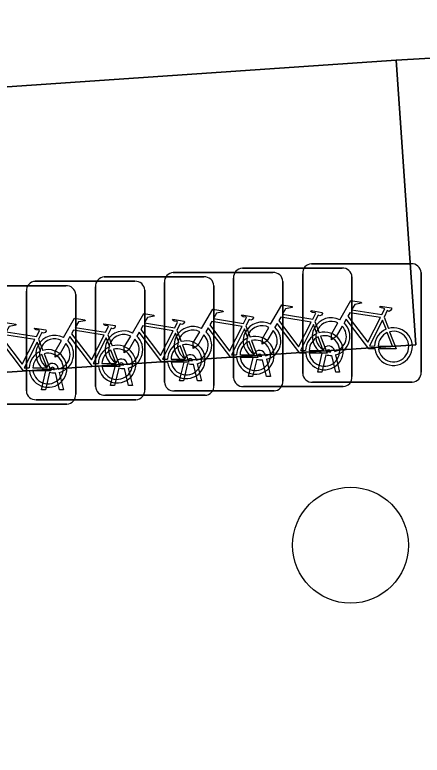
# Model space of a CAD drawing. Extents: x 160732 to 162107, y 387428 to 388479.
# Drawn here: x 160809.07 to 160812.51, y 388050.85 to 388057.1 of the extents above; entities that cross this region are included whole.
import ezdxf

# ---------------------------------------------------------------- set-up
doc = ezdxf.new("R2010")
doc.units = 0
for name, color, linetype in [('IMGEO_Boom', 7, 'Continuous'), ('IMGEO_Fietsenrek', 7, 'Continuous'), ('IMGEO_Fietspad_gesloten', 7, 'Continuous'), ('IMGEO_Groenvoorziening', 7, 'Continuous'), ('IMGEO_Voetpad_open', 7, 'Continuous')]:
    doc.layers.add(name, color=color, linetype=linetype)

msp = doc.modelspace()

# ---------------------------------------------------------------- linework, layer by layer
at = {"layer": 'IMGEO_Boom'}
msp.add_circle((160811.902, 388052.626), 0.4892, dxfattribs=at)
at = {"layer": 'IMGEO_Fietsenrek'}
for p, q in [((160810.9899, 388054.9645), (160811.8308, 388054.9645)), ((160811.8308, 388054.9645), (160810.9899, 388054.9645)), ((160811.5729, 388055.0015), (160812.4138, 388055.0015)), ((160812.4138, 388055.0015), (160811.5729, 388055.0015)), ((160810.4069, 388054.9275), (160811.2478, 388054.9275)), ((160811.2478, 388054.9275), (160810.4069, 388054.9275)), ((160811.4985, 388054.0769), (160811.4985, 388054.9178)), ((160811.4985, 388054.9178), (160811.4985, 388054.0769)), ((160812.4975, 388054.9271), (160812.4975, 388054.0862)), ((160812.4975, 388054.0862), (160812.4975, 388054.9271)), ((160809.2419, 388054.8535), (160810.0828, 388054.8535)), ((160810.0828, 388054.8535), (160809.2419, 388054.8535)), ((160809.8249, 388054.8905), (160810.6658, 388054.8905)), ((160810.6658, 388054.8905), (160809.8249, 388054.8905)), ((160810.3325, 388054.0029), (160810.3325, 388054.8438)), ((160810.3325, 388054.8438), (160810.3325, 388054.0029)), ((160810.9155, 388054.0399), (160810.9155, 388054.8808)), ((160810.9155, 388054.8808), (160810.9155, 388054.0399)), ((160811.3315, 388054.8531), (160811.3315, 388054.0122)), ((160811.3315, 388054.0122), (160811.3315, 388054.8531)), ((160811.9145, 388054.8901), (160811.9145, 388054.0492)), ((160811.9145, 388054.0492), (160811.9145, 388054.8901)), ((160808.6589, 388054.8165), (160809.4998, 388054.8165)), ((160809.4998, 388054.8165), (160808.6589, 388054.8165)), ((160809.7505, 388053.9659), (160809.7505, 388054.8068)), ((160809.7505, 388054.8068), (160809.7505, 388053.9659)), ((160810.1665, 388054.7791), (160810.1665, 388053.9382)), ((160810.1665, 388053.9382), (160810.1665, 388054.7791)), ((160810.7495, 388054.8161), (160810.7495, 388053.9752)), ((160810.7495, 388053.9752), (160810.7495, 388054.8161)), ((160809.1675, 388053.9289), (160809.1675, 388054.7698)), ((160809.1675, 388054.7698), (160809.1675, 388053.9289)), ((160809.5835, 388054.7421), (160809.5835, 388053.9012)), ((160809.5835, 388053.9012), (160809.5835, 388054.7421)), ((160812.1852, 388054.5512), (160812.2215, 388054.456)), ((160811.0192, 388054.4772), (160811.0555, 388054.382)), ((160811.6022, 388054.5142), (160811.6385, 388054.419)), ((160809.8542, 388054.4032), (160809.8905, 388054.308)), ((160810.4372, 388054.4402), (160810.4735, 388054.345)), ((160809.2712, 388054.3662), (160809.3075, 388054.271)), ((160811.1529, 388054.2209), (160811.1519, 388054.2252)), ((160811.1836, 388054.2324), (160811.1854, 388054.2245)), ((160811.6255, 388054.0863), (160811.6638, 388054.2463)), ((160811.6942, 388054.2341), (160811.6589, 388054.0863)), ((160811.7359, 388054.2579), (160811.7349, 388054.2622)), ((160811.777, 388054.0863), (160811.7431, 388054.228)), ((160811.7666, 388054.2694), (160811.7684, 388054.2615)), ((160811.7754, 388054.2323), (160811.8104, 388054.0863)), ((160810.0186, 388054.1584), (160810.0204, 388054.1505)), ((160810.4595, 388054.0123), (160810.4978, 388054.1723)), ((160810.5282, 388054.1601), (160810.4929, 388054.0123)), ((160810.5699, 388054.1839), (160810.5689, 388054.1882)), ((160810.611, 388054.0123), (160810.5771, 388054.154)), ((160810.6006, 388054.1954), (160810.6024, 388054.1875)), ((160810.6094, 388054.1583), (160810.6444, 388054.0123)), ((160811.0425, 388054.0493), (160811.0808, 388054.2093)), ((160811.1112, 388054.1971), (160811.0759, 388054.0493)), ((160811.194, 388054.0493), (160811.1601, 388054.191)), ((160811.1924, 388054.1953), (160811.2274, 388054.0493)), ((160809.2945, 388053.9383), (160809.3328, 388054.0983)), ((160809.4049, 388054.1099), (160809.4039, 388054.1142)), ((160809.4356, 388054.1214), (160809.4374, 388054.1135)), ((160809.8775, 388053.9753), (160809.9158, 388054.1353)), ((160809.9462, 388054.1231), (160809.9109, 388053.9753)), ((160809.9879, 388054.1469), (160809.9869, 388054.1512)), ((160810.029, 388053.9753), (160809.9951, 388054.117)), ((160810.0274, 388054.1213), (160810.0624, 388053.9753)), ((160809.3632, 388054.0861), (160809.3279, 388053.9383)), ((160809.446, 388053.9383), (160809.4121, 388054.08)), ((160809.4444, 388054.0843), (160809.4794, 388053.9383)), ((160811.0759, 388054.0493), (160811.0425, 388054.0493)), ((160811.2274, 388054.0493), (160811.194, 388054.0493)), ((160811.6589, 388054.0863), (160811.6255, 388054.0863)), ((160811.8104, 388054.0863), (160811.777, 388054.0863)), ((160809.9109, 388053.9753), (160809.8775, 388053.9753)), ((160810.0624, 388053.9753), (160810.029, 388053.9753)), ((160810.4929, 388054.0123), (160810.4595, 388054.0123)), ((160810.6444, 388054.0123), (160810.611, 388054.0123)), ((160811.8401, 388053.9655), (160810.9992, 388053.9655)), ((160810.9992, 388053.9655), (160811.8401, 388053.9655)), ((160812.4231, 388054.0025), (160811.5822, 388054.0025)), ((160811.5822, 388054.0025), (160812.4231, 388054.0025)), ((160809.3279, 388053.9383), (160809.2945, 388053.9383)), ((160809.4794, 388053.9383), (160809.446, 388053.9383)), ((160811.2571, 388053.9285), (160810.4162, 388053.9285)), ((160810.4162, 388053.9285), (160811.2571, 388053.9285)), ((160810.0921, 388053.8545), (160809.2512, 388053.8545)), ((160809.2512, 388053.8545), (160810.0921, 388053.8545)), ((160810.6751, 388053.8915), (160809.8342, 388053.8915)), ((160809.8342, 388053.8915), (160810.6751, 388053.8915)), ((160809.5091, 388053.8175), (160808.6682, 388053.8175)), ((160808.6682, 388053.8175), (160809.5091, 388053.8175))]:
    msp.add_line(p, q, dxfattribs=at)
for points in [[(160811.2281, 388054.4912), (160811.3228, 388054.6547), (160811.409, 388054.6409), (160811.4107, 388054.6322), (160811.3546, 388054.6213), (160811.3284, 388054.576), (160811.5836, 388054.5352)], [(160811.8111, 388054.5282), (160811.9058, 388054.6917), (160811.992, 388054.6779), (160811.9937, 388054.6692), (160811.9376, 388054.6583), (160811.9114, 388054.613), (160812.1666, 388054.5722)], [(160810.6451, 388054.4542), (160810.7398, 388054.6177), (160810.826, 388054.6039), (160810.8277, 388054.5952), (160810.7716, 388054.5843), (160810.7454, 388054.539), (160811.0006, 388054.4982)], [(160811.5836, 388054.5352), (160811.6086, 388054.584), (160811.6035, 388054.588), (160811.5803, 388054.5917), (160811.5676, 388054.5992), (160811.5666, 388054.6023), (160811.5688, 388054.6069), (160811.6636, 388054.5918), (160811.6659, 388054.5815), (160811.6565, 388054.5691), (160811.6441, 388054.5627), (160811.6296, 388054.5689), (160811.6022, 388054.5142)], [(160812.1666, 388054.5722), (160812.1916, 388054.621), (160812.1865, 388054.625), (160812.1633, 388054.6287), (160812.1506, 388054.6362), (160812.1496, 388054.6393), (160812.1518, 388054.6439), (160812.2466, 388054.6288), (160812.2489, 388054.6185), (160812.2395, 388054.6061), (160812.2271, 388054.5997), (160812.2126, 388054.6059), (160812.1852, 388054.5512)], [(160809.4801, 388054.3802), (160809.5748, 388054.5437), (160809.661, 388054.5299), (160809.6627, 388054.5212), (160809.6066, 388054.5103), (160809.5804, 388054.465), (160809.8356, 388054.4242)], [(160810.0631, 388054.4172), (160810.1578, 388054.5807), (160810.244, 388054.5669), (160810.2457, 388054.5582), (160810.1896, 388054.5473), (160810.1634, 388054.502), (160810.4186, 388054.4612)], [(160810.4186, 388054.4612), (160810.4436, 388054.51), (160810.4385, 388054.514), (160810.4153, 388054.5177), (160810.4026, 388054.5252), (160810.4016, 388054.5283), (160810.4038, 388054.5329), (160810.4986, 388054.5178), (160810.5009, 388054.5075), (160810.4915, 388054.4951), (160810.4791, 388054.4887), (160810.4646, 388054.4949), (160810.4372, 388054.4402)], [(160811.0006, 388054.4982), (160811.0256, 388054.547), (160811.0205, 388054.551), (160810.9973, 388054.5547), (160810.9846, 388054.5622), (160810.9836, 388054.5653), (160810.9858, 388054.5699), (160811.0806, 388054.5548), (160811.0829, 388054.5445), (160811.0735, 388054.5321), (160811.0611, 388054.5257), (160811.0466, 388054.5319), (160811.0192, 388054.4772)], [(160811.5707, 388054.51), (160811.3139, 388054.551), (160811.2972, 388054.5222), (160811.4642, 388054.3019), (160811.5707, 388054.51)], [(160812.1068, 388054.2835), (160812.0571, 388054.2836), (160811.8664, 388054.5353), (160811.8474, 388054.5025)], [(160812.1537, 388054.547), (160811.8969, 388054.588), (160811.8802, 388054.5592), (160812.0472, 388054.3389), (160812.1537, 388054.547)], [(160808.8971, 388054.3432), (160808.9918, 388054.5067), (160809.078, 388054.4929), (160809.0797, 388054.4842), (160809.0236, 388054.4733), (160808.9974, 388054.428), (160809.2526, 388054.3872)], [(160809.8356, 388054.4242), (160809.8606, 388054.473), (160809.8555, 388054.477), (160809.8323, 388054.4807), (160809.8196, 388054.4882), (160809.8186, 388054.4913), (160809.8208, 388054.4959), (160809.9156, 388054.4808), (160809.9179, 388054.4705), (160809.9085, 388054.4581), (160809.8961, 388054.4517), (160809.8816, 388054.4579), (160809.8542, 388054.4032)], [(160810.4057, 388054.436), (160810.1489, 388054.477), (160810.1322, 388054.4482), (160810.2992, 388054.2279), (160810.4057, 388054.436)], [(160810.9877, 388054.473), (160810.7309, 388054.514), (160810.7142, 388054.4852), (160810.8812, 388054.2649), (160810.9877, 388054.473)], [(160811.2488, 388054.4387), (160811.1972, 388054.3495), (160811.1573, 388054.3235), (160811.1585, 388054.371), (160811.213, 388054.4652)], [(160811.5238, 388054.2465), (160811.4741, 388054.2466), (160811.2834, 388054.4983), (160811.2644, 388054.4655)], [(160811.6187, 388054.412), (160811.5894, 388054.4888), (160811.48, 388054.2707), (160811.5227, 388054.2706)], [(160811.8318, 388054.4757), (160811.7802, 388054.3865), (160811.7403, 388054.3605), (160811.7415, 388054.408), (160811.796, 388054.5022)], [(160812.2017, 388054.449), (160812.1724, 388054.5258), (160812.063, 388054.3077), (160812.1057, 388054.3076)], [(160809.2397, 388054.362), (160808.9829, 388054.403), (160808.9662, 388054.3742), (160809.1332, 388054.1539), (160809.2397, 388054.362)], [(160809.2526, 388054.3872), (160809.2776, 388054.436), (160809.2725, 388054.44), (160809.2493, 388054.4437), (160809.2366, 388054.4512), (160809.2356, 388054.4543), (160809.2378, 388054.4589), (160809.3326, 388054.4438), (160809.3349, 388054.4335), (160809.3255, 388054.4211), (160809.3131, 388054.4147), (160809.2986, 388054.4209), (160809.2712, 388054.3662)], [(160809.8227, 388054.399), (160809.5659, 388054.44), (160809.5492, 388054.4112), (160809.7162, 388054.1909), (160809.8227, 388054.399)], [(160810.3588, 388054.1725), (160810.3091, 388054.1726), (160810.1184, 388054.4243), (160810.0994, 388054.3915)], [(160810.4537, 388054.338), (160810.4244, 388054.4148), (160810.315, 388054.1967), (160810.3577, 388054.1966)], [(160810.6658, 388054.4017), (160810.6142, 388054.3125), (160810.5743, 388054.2865), (160810.5755, 388054.334), (160810.63, 388054.4282)], [(160810.9408, 388054.2095), (160810.8911, 388054.2096), (160810.7004, 388054.4613), (160810.6814, 388054.4285)], [(160811.0357, 388054.375), (160811.0064, 388054.4518), (160810.897, 388054.2337), (160810.9397, 388054.2336)], [(160812.1357, 388054.3075), (160812.2556, 388054.3073), (160812.2124, 388054.4209)], [(160812.2322, 388054.4278), (160812.2872, 388054.2832), (160812.1371, 388054.2835)], [(160809.1928, 388054.0985), (160809.1431, 388054.0986), (160808.9524, 388054.3503), (160808.9334, 388054.3175)], [(160809.2877, 388054.264), (160809.2584, 388054.3408), (160809.149, 388054.1227), (160809.1917, 388054.1226)], [(160809.5008, 388054.3277), (160809.4492, 388054.2385), (160809.4093, 388054.2125), (160809.4105, 388054.26), (160809.465, 388054.3542)], [(160809.7758, 388054.1355), (160809.7261, 388054.1356), (160809.5354, 388054.3873), (160809.5164, 388054.3545)], [(160809.8707, 388054.301), (160809.8414, 388054.3778), (160809.732, 388054.1597), (160809.7747, 388054.1596)], [(160810.0838, 388054.3647), (160810.0322, 388054.2755), (160809.9923, 388054.2495), (160809.9935, 388054.297), (160810.048, 388054.3912)], [(160810.9697, 388054.2335), (160811.0896, 388054.2333), (160811.0464, 388054.3469)], [(160811.0662, 388054.3538), (160811.1212, 388054.2092), (160810.9711, 388054.2095)], [(160811.5527, 388054.2705), (160811.6726, 388054.2703), (160811.6294, 388054.3839)], [(160811.6492, 388054.3908), (160811.7042, 388054.2462), (160811.5541, 388054.2465)], [(160809.9012, 388054.2798), (160809.9562, 388054.1352), (160809.8061, 388054.1355)], [(160810.3877, 388054.1965), (160810.5076, 388054.1963), (160810.4644, 388054.3099)], [(160810.4842, 388054.3168), (160810.5392, 388054.1722), (160810.3891, 388054.1725)], [(160809.2217, 388054.1225), (160809.3416, 388054.1223), (160809.2984, 388054.2359)], [(160809.3182, 388054.2428), (160809.3732, 388054.0982), (160809.2231, 388054.0985)], [(160809.8047, 388054.1595), (160809.9246, 388054.1593), (160809.8814, 388054.2729)]]:
    msp.add_lwpolyline(points, dxfattribs=at)
for centre, radius, start, end in [((160810.9932, 388054.8866), 0.0779, 92.4484, 184.28452), ((160810.9932, 388054.8866), 0.0779, 92.4484, 184.28452), ((160811.5762, 388054.9236), 0.0779, 92.4484, 184.28452), ((160811.5762, 388054.9236), 0.0779, 92.4484, 184.28452), ((160811.8366, 388054.8868), 0.0779, 2.4484, 94.28452), ((160811.8366, 388054.8868), 0.0779, 2.4484, 94.28452), ((160812.4196, 388054.9238), 0.0779, 2.4484, 94.28452), ((160812.4196, 388054.9238), 0.0779, 2.4484, 94.28452), ((160810.4102, 388054.8496), 0.0779, 92.4484, 184.28452), ((160810.4102, 388054.8496), 0.0779, 92.4484, 184.28452), ((160811.2536, 388054.8498), 0.0779, 2.4484, 94.28452), ((160811.2536, 388054.8498), 0.0779, 2.4484, 94.28452), ((160809.2452, 388054.7756), 0.0779, 92.4484, 184.28452), ((160809.2452, 388054.7756), 0.0779, 92.4484, 184.28452), ((160809.8282, 388054.8126), 0.0779, 92.4484, 184.28452), ((160809.8282, 388054.8126), 0.0779, 92.4484, 184.28452), ((160810.0886, 388054.7758), 0.0779, 2.4484, 94.28452), ((160810.0886, 388054.7758), 0.0779, 2.4484, 94.28452), ((160810.6716, 388054.8128), 0.0779, 2.4484, 94.28452), ((160810.6716, 388054.8128), 0.0779, 2.4484, 94.28452), ((160809.5056, 388054.7388), 0.0779, 2.4484, 94.28452), ((160809.5056, 388054.7388), 0.0779, 2.4484, 94.28452), ((160811.7381, 388054.3869), 0.159, 62.67661, 242.13685), ((160810.5721, 388054.3129), 0.159, 62.67661, 242.13685), ((160811.1551, 388054.3499), 0.159, 62.67661, 242.13685), ((160811.1551, 388054.3499), 0.129, 63.31916, 238.90302), ((160811.1551, 388054.3499), 0.159, 283.5766, 46.60424), ((160811.7381, 388054.3869), 0.129, 63.31916, 238.90302), ((160811.7381, 388054.3869), 0.129, 283.60429, 43.43025), ((160811.7381, 388054.3869), 0.159, 283.5766, 46.60424), ((160809.9901, 388054.2759), 0.159, 62.67661, 242.13685), ((160809.9901, 388054.2759), 0.129, 63.31916, 238.90302), ((160810.5721, 388054.3129), 0.129, 63.31916, 238.90302), ((160810.5721, 388054.3129), 0.129, 283.60429, 43.43025), ((160810.5721, 388054.3129), 0.159, 283.5766, 46.60424), ((160811.1551, 388054.3499), 0.129, 283.60429, 43.43025), ((160811.6817, 388054.2659), 0.159, 113.3408, 178.32165), ((160811.6817, 388054.2659), 0.159, 187.0065, 105.77075), ((160812.2647, 388054.3029), 0.159, 113.3408, 178.32165), ((160812.2647, 388054.3029), 0.159, 187.0065, 105.77075), ((160812.2647, 388054.3029), 0.129, 113.92302, 177.95563), ((160812.2647, 388054.3029), 0.129, 188.67146, 104.58832), ((160809.4071, 388054.2389), 0.159, 62.67661, 242.13685), ((160809.4071, 388054.2389), 0.129, 63.31916, 238.90302), ((160809.4071, 388054.2389), 0.159, 283.5766, 46.60424), ((160809.9901, 388054.2759), 0.129, 283.60429, 43.43025), ((160809.9901, 388054.2759), 0.159, 283.5766, 46.60424), ((160810.5167, 388054.1919), 0.159, 187.0065, 105.77075), ((160811.0987, 388054.2289), 0.159, 113.3408, 178.32165), ((160811.0987, 388054.2289), 0.159, 187.0065, 105.77075), ((160811.0987, 388054.2289), 0.129, 113.92302, 177.95563), ((160811.0987, 388054.2289), 0.129, 188.67146, 104.58832), ((160811.6817, 388054.2659), 0.129, 113.92302, 177.95563), ((160811.6817, 388054.2659), 0.129, 188.67146, 104.58832), ((160809.3507, 388054.1179), 0.159, 187.0065, 105.77075), ((160809.4071, 388054.2389), 0.129, 283.60429, 43.43025), ((160809.9337, 388054.1549), 0.159, 113.3408, 178.32165), ((160809.9337, 388054.1549), 0.159, 187.0065, 105.77075), ((160809.9337, 388054.1549), 0.129, 188.67146, 104.58832), ((160810.5167, 388054.1919), 0.159, 113.3408, 178.32165), ((160810.5167, 388054.1919), 0.129, 113.92302, 177.95563), ((160810.5167, 388054.1919), 0.129, 188.67146, 104.58832), ((160811.7179, 388054.2583), 0.0499, 12.8025, 158.69338), ((160809.3507, 388054.1179), 0.159, 113.3408, 178.32165), ((160809.3507, 388054.1179), 0.129, 113.92302, 177.95563), ((160809.3507, 388054.1179), 0.129, 188.67146, 104.58832), ((160809.9337, 388054.1549), 0.129, 113.92302, 177.95563), ((160810.5519, 388054.1843), 0.0499, 12.8025, 158.69338), ((160811.1349, 388054.2213), 0.0499, 12.8025, 158.69338), ((160811.1349, 388054.2213), 0.0174, 12.8025, 163.45023), ((160811.1551, 388054.3499), 0.129, 253.41502, 269.02044), ((160811.7381, 388054.3869), 0.159, 253.99666, 271.78671), ((160811.7179, 388054.2583), 0.0174, 12.8025, 163.45023), ((160811.7381, 388054.3869), 0.129, 253.41502, 269.02044), ((160809.3869, 388054.1103), 0.0499, 12.8025, 158.69338), ((160809.9699, 388054.1473), 0.0499, 12.8025, 158.69338), ((160809.9699, 388054.1473), 0.0174, 12.8025, 163.45023), ((160809.9901, 388054.2759), 0.129, 253.41502, 269.02044), ((160810.5721, 388054.3129), 0.159, 253.99666, 271.78671), ((160810.5519, 388054.1843), 0.0174, 12.8025, 163.45023), ((160810.5721, 388054.3129), 0.129, 253.41502, 269.02044), ((160811.1551, 388054.3499), 0.159, 253.99666, 271.78671), ((160809.3869, 388054.1103), 0.0174, 12.8025, 163.45023), ((160809.4071, 388054.2389), 0.129, 253.41502, 269.02044), ((160809.9901, 388054.2759), 0.159, 253.99666, 271.78671), ((160809.4071, 388054.2389), 0.159, 253.99666, 271.78671), ((160810.9934, 388054.0432), 0.0779, 182.4484, 274.28452), ((160810.9934, 388054.0432), 0.0779, 182.4484, 274.28452), ((160811.5764, 388054.0802), 0.0779, 182.4484, 274.28452), ((160811.5764, 388054.0802), 0.0779, 182.4484, 274.28452), ((160811.8368, 388054.0434), 0.0779, 272.4484, 4.28452), ((160811.8368, 388054.0434), 0.0779, 272.4484, 4.28452), ((160812.4198, 388054.0804), 0.0779, 272.4484, 4.28452), ((160812.4198, 388054.0804), 0.0779, 272.4484, 4.28452), ((160809.8284, 388053.9692), 0.0779, 182.4484, 274.28452), ((160809.8284, 388053.9692), 0.0779, 182.4484, 274.28452), ((160810.4104, 388054.0062), 0.0779, 182.4484, 274.28452), ((160810.4104, 388054.0062), 0.0779, 182.4484, 274.28452), ((160810.6718, 388053.9694), 0.0779, 272.4484, 4.28452), ((160810.6718, 388053.9694), 0.0779, 272.4484, 4.28452), ((160811.2538, 388054.0064), 0.0779, 272.4484, 4.28452), ((160811.2538, 388054.0064), 0.0779, 272.4484, 4.28452), ((160809.2454, 388053.9322), 0.0779, 182.4484, 274.28452), ((160809.2454, 388053.9322), 0.0779, 182.4484, 274.28452), ((160810.0888, 388053.9324), 0.0779, 272.4484, 4.28452), ((160810.0888, 388053.9324), 0.0779, 272.4484, 4.28452), ((160809.5058, 388053.8954), 0.0779, 272.4484, 4.28452), ((160809.5058, 388053.8954), 0.0779, 272.4484, 4.28452)]:
    msp.add_arc(centre, radius, start, end, dxfattribs=at)
at = {"layer": 'IMGEO_Fietspad_gesloten'}
msp.add_lwpolyline([(160772.418, 388053.986), (160781.397, 388054.602), (160788.823, 388055.111), (160812.287, 388056.721), (160817.669, 388057.033), (160831.483, 388057.833), (160836.086, 388058.083)], dxfattribs=at)
at = {"layer": 'IMGEO_Groenvoorziening'}
msp.add_lwpolyline([(160794.894, 388044.605), (160818.246, 388049.937), (160817.669, 388057.033), (160812.287, 388056.721), (160812.452, 388054.318), (160791.424, 388052.91)], dxfattribs=at)
at = {"layer": 'IMGEO_Voetpad_open'}
msp.add_lwpolyline([(160812.287, 388056.721), (160788.823, 388055.111), (160788.921, 388052.742), (160789.597, 388052.788), (160791.424, 388052.91), (160812.452, 388054.318)], close=True, dxfattribs=at)

doc.saveas('drawing.dxf')
